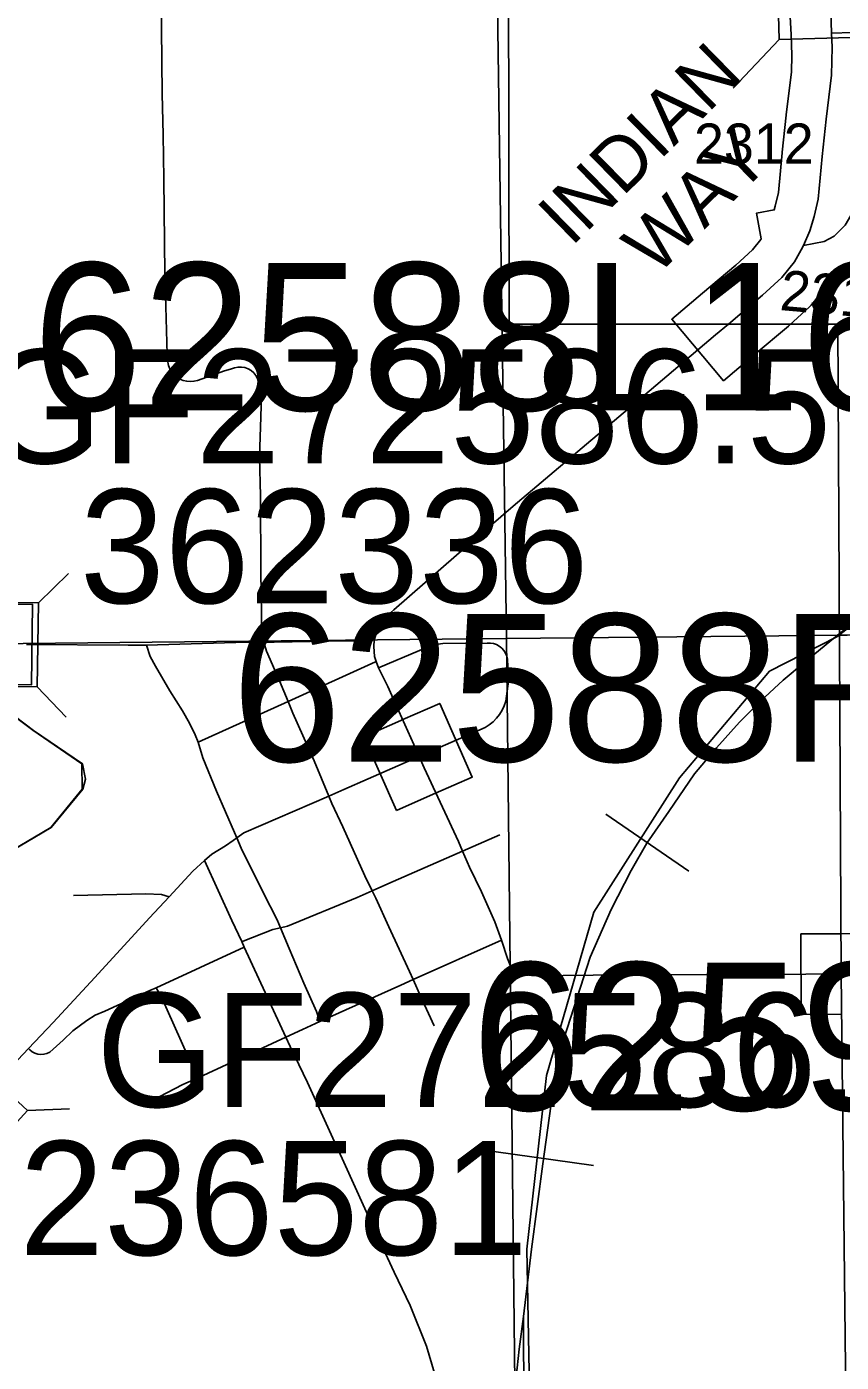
# Model space of a CAD drawing. Extents: x 23.6 to 68.7, y -63 to -29.
# Drawn here: x 42.369 to 42.976, y -50.14 to -49.145 of the extents above; entities that cross this region are included whole.
import ezdxf

# ---------------------------------------------------------------- set-up
doc = ezdxf.new("R2010")
doc.units = 0
for name, color, linetype in [('tdCoCityStreetMajor', 7, 'Continuous'), ('tdCoCityStreetMinor', 7, 'Continuous'), ('tdCoCorpBndry', 7, 'Continuous'), ('tdCoHydroRiver', 7, 'Continuous'), ('tdCoRRCL', 7, 'Continuous'), ('tdCoSecRdNmbr', 7, 'Continuous'), ('tdCoSecRdTxt', 7, 'Continuous'), ('tdCoSecRteBand', 7, 'Continuous'), ('tdCoSecRteCL', 7, 'Continuous'), ('tdCoSectLine', 7, 'Continuous'), ('tdCoSectLinePart', 7, 'Continuous'), ('tdCoStrucNonDivPri', 7, 'Continuous'), ('tdCoStrucPriMaintName', 7, 'Continuous'), ('tdCoStrucSec', 7, 'Continuous'), ('tdCoStrucSecCoName', 7, 'Continuous'), ('tdCoStrucSecFHWANum', 7, 'Continuous'), ('tdCoSurfConc', 7, 'Continuous'), ('tdCoSurfConcUnbanded', 7, 'Continuous'), ('tdCoSurfGravel', 7, 'Continuous'), ('tdCoSurfGravelUnbanded', 7, 'Continuous')]:
    doc.layers.add(name, color=color, linetype=linetype)

msp = doc.modelspace()

# ---------------------------------------------------------------- linework, layer by layer
at = {"layer": 'tdCoCityStreetMajor'}
for points in [[(42.5455, -49.60327), (42.54394, -49.59813), (42.54319, -49.55093), (42.54289, -49.49413), (42.54214, -49.4655), (42.54334, -49.43523), (42.54364, -49.4189), (42.54079, -49.40676), (42.53957, -49.40449), (42.53795, -49.40248), (42.536, -49.4008), (42.53377, -49.3995), (42.53134, -49.39864), (42.5288, -49.39823), (42.52623, -49.39829), (42.5237, -49.39881), (42.52067, -49.39972), (42.51621, -49.40106), (42.49598, -49.40825), (42.49335, -49.40888), (42.49065, -49.40909), (42.48795, -49.40886), (42.48532, -49.40821), (42.48283, -49.40716), (42.48054, -49.40572), (42.4785, -49.40394), (42.47677, -49.40186), (42.47539, -49.39953), (42.4744, -49.39701), (42.47372, -49.39299), (42.47335, -49.38892), (42.47237, -49.3532), (42.4717, -49.32883), (42.47095, -49.25794), (42.47033, -49.22503), (42.46975, -49.19455), (42.4693, -49.17057), (42.46885, -49.11991)], [(42.36843, -49.6051), (42.44419, -49.60554), (42.45807, -49.60562), (42.53282, -49.60327), (42.5455, -49.60327), (42.55316, -49.60327), (42.60682, -49.60237), (42.6187, -49.60219), (42.62878, -49.59859)], [(42.9761, -49.85062), (42.94961, -49.85077), (42.81343, -49.85114), (42.76877, -49.85169), (42.74533, -49.85188), (42.74526, -49.85187), (42.73444, -49.8504), (42.73131, -49.84763), (42.72909, -49.84394), (42.72706, -49.83896), (42.72265, -49.82532), (42.71765, -49.81165), (42.70769, -49.78932), (42.69883, -49.77105), (42.69364, -49.75906), (42.69053, -49.75186), (42.66506, -49.69687), (42.66129, -49.68843)]]:
    msp.add_lwpolyline(points, dxfattribs=at)
at = {"layer": 'tdCoCityStreetMinor'}
for p, q in [((42.56353, -49.64745), (42.62882, -49.61806)), ((42.49649, -49.67773), (42.56353, -49.64745)), ((42.65677, -49.85479), (42.72265, -49.82532))]:
    msp.add_line(p, q, dxfattribs=at)
for points in [[(42.49649, -49.67773), (42.49427, -49.67246), (42.48997, -49.66359), (42.4847, -49.65443), (42.47541, -49.63946), (42.46459, -49.62129), (42.46071, -49.61408), (42.45807, -49.60562)], [(42.56353, -49.64745), (42.55712, -49.63215), (42.54753, -49.60997), (42.5455, -49.60327), (42.5455, -49.60327)], [(42.66129, -49.68843), (42.66889, -49.68509), (42.71057, -49.66684), (42.7136, -49.66486), (42.7164, -49.66256), (42.71894, -49.65997), (42.72117, -49.65712), (42.72309, -49.65404), (42.72466, -49.65077), (42.72586, -49.64736), (42.72783, -49.63231), (42.72709, -49.61604), (42.7266, -49.61372), (42.72572, -49.61152), (42.72448, -49.6095), (42.72291, -49.60772), (42.72107, -49.60624), (42.71899, -49.60509), (42.71676, -49.60432), (42.71442, -49.60393), (42.71205, -49.60395), (42.679, -49.6042), (42.67185, -49.60519), (42.66149, -49.60963), (42.6309, -49.62233)], [(42.62624, -49.78861), (42.62082, -49.77737), (42.60433, -49.74096), (42.59624, -49.72357), (42.59391, -49.71802), (42.5829, -49.6918), (42.56716, -49.65613), (42.56353, -49.64745)], [(42.55785, -49.81616), (42.55529, -49.81017), (42.5453, -49.79048), (42.52852, -49.75692), (42.52527, -49.74925), (42.52353, -49.74513), (42.51008, -49.71448), (42.49996, -49.68952), (42.49649, -49.67773)], [(42.62624, -49.78861), (42.63806, -49.7834), (42.69364, -49.75906), (42.72141, -49.7469)], [(42.40347, -49.79218), (42.45751, -49.79093), (42.46914, -49.79128), (42.47492, -49.793)], [(42.55785, -49.81616), (42.56309, -49.81497), (42.61513, -49.79351), (42.62624, -49.78861)], [(42.65677, -49.85479), (42.65409, -49.84886), (42.63865, -49.81544), (42.62891, -49.79416), (42.62624, -49.78861)], [(42.52899, -49.82647), (42.53005, -49.82606), (42.55224, -49.81743), (42.55785, -49.81616)], [(42.5873, -49.88601), (42.58483, -49.87868), (42.5754, -49.85746), (42.56444, -49.83153), (42.55785, -49.81616)], [(42.36993, -49.9062), (42.37099, -49.9072), (42.37277, -49.90863), (42.37478, -49.9097), (42.37696, -49.91039), (42.37923, -49.91065), (42.38151, -49.91049), (42.38372, -49.90991), (42.38578, -49.90892), (42.39589, -49.90004), (42.40305, -49.89289), (42.4134, -49.88525), (42.41957, -49.8813), (42.42697, -49.87834), (42.46051, -49.86305), (42.46512, -49.86093), (42.5309, -49.83061)], [(42.49691, -49.9277), (42.4933, -49.92175), (42.46914, -49.86799), (42.46513, -49.86096)], [(42.5873, -49.88601), (42.64768, -49.85886), (42.65677, -49.85479)], [(42.67237, -49.88917), (42.66263, -49.86774), (42.65677, -49.85479)], [(42.49691, -49.9277), (42.52117, -49.91657), (42.56187, -49.89764), (42.57419, -49.89191), (42.5873, -49.88601)], [(42.46741, -49.94221), (42.48517, -49.93309), (42.49691, -49.9277)]]:
    msp.add_lwpolyline(points, dxfattribs=at)
at = {"layer": 'tdCoCorpBndry'}
for points in [[(42.72804, -49.10195), (42.72852, -49.36617), (42.89189, -49.36619), (42.97358, -49.3662), (42.97609, -49.85062), (42.98138, -50.34659)], [(42.35715, -49.75915), (42.38697, -49.74151), (42.41038, -49.71287), (42.41239, -49.70535), (42.4102, -49.69393), (42.37366, -49.66902), (42.35299, -49.65343)]]:
    msp.add_lwpolyline(points, dxfattribs=at)
at = {"layer": 'tdCoHydroRiver'}
msp.add_lwpolyline([(42.35681, -49.75914), (42.38663, -49.7415), (42.41004, -49.71286), (42.40986, -49.69392), (42.37332, -49.66901), (42.35265, -49.65342)], dxfattribs=at)
at = {"layer": 'tdCoRRCL'}
for p, q in [((42.86228, -49.77404), (42.80051, -49.73149)), ((42.79122, -49.99347), (42.71695, -49.98305))]:
    msp.add_line(p, q, dxfattribs=at)
for points in [[(42.74649, -50.31687), (42.74164, -50.05586), (42.75629, -49.92628), (42.79153, -49.80443), (42.85538, -49.70442), (42.92256, -49.6249), (42.97285, -49.5992), (43.92922, -48.85362), (44.03877, -48.74532), (44.06896, -48.71007), (44.09338, -48.67223), (44.10531, -48.65074), (44.10984, -48.63845), (44.1114, -48.63233), (44.11198, -48.62671), (44.11322, -48.05326), (44.10862, -47.52765), (44.11109, -47.4487), (44.10535, -47.15357), (44.11332, -46.467), (44.17329, -45.46369)], [(43.07334, -49.51985), (42.9744, -49.59719), (42.94935, -49.61763), (42.93283, -49.63153), (42.9158, -49.64725), (42.90007, -49.66298), (42.88303, -49.68212), (42.86651, -49.70152), (42.84738, -49.72957), (42.83112, -49.75316), (42.81933, -49.77361), (42.80439, -49.80244), (42.78892, -49.83809), (42.77922, -49.86824), (42.76926, -49.89891), (42.76375, -49.92643), (42.75956, -49.94924), (42.75353, -49.99223), (42.74514, -50.05567), (42.73911, -50.106), (42.73597, -50.13038), (42.73203, -50.16498)], [(42.7398, -50.30732), (42.73911, -50.106), (42.74514, -50.05567), (42.75353, -49.99223), (42.75956, -49.94924), (42.76375, -49.92643), (42.76926, -49.89891), (42.77922, -49.86824), (42.78892, -49.83809), (42.80439, -49.80244), (42.81933, -49.77361), (42.83112, -49.75316), (42.84738, -49.72957), (42.86651, -49.70152), (42.88303, -49.68212), (42.90007, -49.66298), (42.9158, -49.64725), (42.93283, -49.63153), (42.94935, -49.61763), (42.9744, -49.59719), (43.07334, -49.51985)]]:
    msp.add_lwpolyline(points, dxfattribs=at)
at = {"layer": 'tdCoSecRteBand'}
for points in [[(42.97715, -49.33124), (42.97319, -49.33331), (42.9688, -49.33413), (42.9686, -49.33417), (42.96255, -49.34733), (42.95886, -49.34563), (42.95503, -49.35036), (42.95366, -49.35205), (42.95206, -49.35353), (42.93767, -49.36682), (42.93717, -49.36728), (42.93664, -49.36772), (42.91121, -49.38913), (42.88827, -49.40846), (42.84962, -49.36256), (42.87257, -49.34324), (42.89747, -49.32226), (42.90977, -49.31092), (42.91613, -49.30305), (42.91637, -49.30263), (42.9128, -49.28359), (42.92605, -49.2811), (42.92683, -49.2784), (42.92915, -49.26823), (42.93192, -49.23847), (42.93194, -49.23827), (42.93196, -49.23807), (42.93491, -49.21038), (42.93494, -49.21014), (42.93497, -49.20989), (42.93885, -49.17848), (42.93919, -49.16581), (42.93877, -49.15068), (42.93772, -49.13256)], [(42.34302, -49.57472), (42.37302, -49.57516), (42.37213, -49.63515), (42.34214, -49.63471)], [(42.64428, -49.7287), (42.62011, -49.67378), (42.64757, -49.66169), (42.64921, -49.66097), (42.67667, -49.64889), (42.70084, -49.70381), (42.67338, -49.71589), (42.67174, -49.71661), (42.64428, -49.7287)], [(42.97626, -49.88062), (42.94626, -49.88079), (42.94593, -49.82079), (42.97593, -49.82062), (43.05111, -49.82022)]]:
    msp.add_lwpolyline(points, dxfattribs=at)
at = {"layer": 'tdCoSecRteCL'}
for points in [[(42.96875, -49.14939), (42.96807, -49.12462), (42.96659, -49.10764), (42.96521, -49.10149)], [(42.94781, -49.30754), (42.96327, -49.30464), (42.97068, -49.30078), (42.97906, -49.2924), (42.98679, -49.2792), (43.00611, -49.24184), (43.02641, -49.20125), (43.03091, -49.18901), (43.03317, -49.1758), (43.03414, -49.15873), (43.03339, -49.15616), (43.0322, -49.15376), (43.03061, -49.1516), (43.02866, -49.14976), (43.02642, -49.14829), (43.02396, -49.14724), (43.02135, -49.14663), (43.01867, -49.14649), (42.98453, -49.14875), (42.96875, -49.14939)], [(42.94781, -49.30754), (42.95275, -49.29679), (42.95589, -49.2859), (42.95884, -49.27299), (42.96179, -49.24125), (42.96475, -49.21357), (42.96881, -49.18072), (42.96936, -49.15987), (42.96875, -49.14939)], [(42.89189, -49.36619), (42.91732, -49.34477), (42.93171, -49.33149), (42.94112, -49.31986), (42.94611, -49.31082), (42.94781, -49.30754)], [(42.50119, -49.76615), (42.50663, -49.76129), (42.51698, -49.75512), (42.5225, -49.75121), (42.52527, -49.74925), (42.53055, -49.74551), (42.59391, -49.71802), (42.60502, -49.7132), (42.65966, -49.68915), (42.66129, -49.68843), (42.65731, -49.67952), (42.64615, -49.65466), (42.63793, -49.63634), (42.6309, -49.62233), (42.62932, -49.61783), (42.62797, -49.61401), (42.62741, -49.60644), (42.62778, -49.60183), (42.62878, -49.59859), (42.63074, -49.59316), (42.63369, -49.58781), (42.63719, -49.58393), (42.64236, -49.57913), (42.68905, -49.53853), (42.73149, -49.50181), (42.82468, -49.4232), (42.88226, -49.3743), (42.89189, -49.36619)], [(42.31278, -49.96791), (42.31708, -49.96323), (42.31711, -49.9632), (42.32611, -49.9534), (42.35422, -49.92282), (42.36993, -49.9062), (42.38825, -49.88681), (42.41933, -49.85327), (42.46026, -49.80888), (42.47492, -49.793), (42.49257, -49.77387), (42.50119, -49.76615)], [(42.67484, -50.15493), (42.6667, -50.12805), (42.65462, -50.09772), (42.64278, -50.07281), (42.62798, -50.04125), (42.60505, -49.99094), (42.59563, -49.97031), (42.57792, -49.93151), (42.5651, -49.90463), (42.56187, -49.89764), (42.55745, -49.8881), (42.5309, -49.83061), (42.52899, -49.82647), (42.52169, -49.81067), (42.50119, -49.76615)]]:
    msp.add_lwpolyline(points, dxfattribs=at)
at = {"layer": 'tdCoSectLine'}
for points in [[(42.71229, -48.6053), (42.72644, -49.60062)], [(42.72644, -49.60062), (43.71668, -49.59097)], [(41.71733, -49.61092), (42.72644, -49.60062)], [(42.72644, -49.60062), (42.73762, -50.599)]]:
    msp.add_lwpolyline(points, dxfattribs=at)
at = {"layer": 'tdCoSectLinePart'}
msp.add_lwpolyline([(42.97444, -49.5982), (43.47291, -49.59334)], dxfattribs=at)
at = {"layer": 'tdCoStrucNonDivPri'}
msp.add_line((42.92972, -49.15404), (42.89535, -49.19035), dxfattribs=at)
msp.add_lwpolyline([(42.92697, -49.05408), (43.14858, -49.04798), (43.15133, -49.14794), (42.92972, -49.15404)], close=True, dxfattribs=at)
at = {"layer": 'tdCoStrucSec'}
for p, q in [((42.37739, -49.57399), (42.39988, -49.55223)), ((42.37636, -49.63659), (42.39813, -49.65908)), ((42.36925, -49.95234), (42.40052, -49.95102))]:
    msp.add_line(p, q, dxfattribs=at)
for points in [[(42.3148, -49.57297), (42.37739, -49.57399), (42.37636, -49.63659), (42.31377, -49.63556)], [(42.2808, -49.95606), (42.32317, -49.90997), (42.36925, -49.95234), (42.32689, -49.99842)]]:
    msp.add_lwpolyline(points, close=True, dxfattribs=at)
at = {"layer": 'tdCoSurfConc'}
msp.add_line((42.65966, -49.68915), (42.66129, -49.68843), dxfattribs=at)
msp.add_lwpolyline([(42.89189, -49.36619), (42.91732, -49.34477), (42.93171, -49.33149), (42.94112, -49.31986), (42.94611, -49.31082), (42.94781, -49.30754), (42.95275, -49.29679), (42.95589, -49.2859), (42.95884, -49.27299), (42.96179, -49.24125), (42.96475, -49.21357), (42.96881, -49.18072), (42.96936, -49.15987), (42.96875, -49.14939), (42.96807, -49.12462), (42.96659, -49.10764), (42.96521, -49.10149)], dxfattribs=at)
at = {"layer": 'tdCoSurfConcUnbanded'}
for points in [[(42.66129, -49.68843), (42.65731, -49.67952), (42.64615, -49.65466), (42.63793, -49.63634), (42.6309, -49.62233), (42.62932, -49.61783), (42.62797, -49.61401), (42.62741, -49.60644), (42.62778, -49.60183), (42.62878, -49.59859), (42.63074, -49.59316), (42.63369, -49.58781), (42.63719, -49.58393), (42.64236, -49.57913), (42.68905, -49.53853), (42.73149, -49.50181), (42.82468, -49.4232), (42.88226, -49.3743), (42.89189, -49.36619)], [(42.50119, -49.76615), (42.50663, -49.76129), (42.51698, -49.75512), (42.5225, -49.75121), (42.52527, -49.74925), (42.53055, -49.74551), (42.59391, -49.71802), (42.60502, -49.7132), (42.65966, -49.68915)], [(42.31278, -49.96791), (42.31708, -49.96323), (42.31711, -49.9632), (42.32611, -49.9534), (42.35422, -49.92282), (42.36993, -49.9062), (42.38825, -49.88681), (42.41933, -49.85327), (42.46026, -49.80888), (42.47492, -49.793), (42.49257, -49.77387), (42.50119, -49.76615)], [(42.59563, -49.97031), (42.57792, -49.93151), (42.5651, -49.90463), (42.56187, -49.89764), (42.55745, -49.8881), (42.5309, -49.83061), (42.52899, -49.82647), (42.52169, -49.81067), (42.50119, -49.76615)]]:
    msp.add_lwpolyline(points, dxfattribs=at)
at = {"layer": 'tdCoSurfGravel'}
msp.add_lwpolyline([(42.94781, -49.30754), (42.96327, -49.30464), (42.97068, -49.30078), (42.97906, -49.2924), (42.98679, -49.2792), (43.00611, -49.24184), (43.02641, -49.20125), (43.03091, -49.18901), (43.03317, -49.1758), (43.03414, -49.15873), (43.03339, -49.15616), (43.0322, -49.15376), (43.03061, -49.1516), (43.02866, -49.14976), (43.02642, -49.14829), (43.02396, -49.14724), (43.02135, -49.14663), (43.01867, -49.14649), (42.98453, -49.14875), (42.96875, -49.14939)], dxfattribs=at)
at = {"layer": 'tdCoSurfGravelUnbanded'}
msp.add_lwpolyline([(42.69572, -50.35033), (42.69481, -50.33274), (42.69037, -50.24223), (42.68766, -50.21708), (42.6847, -50.19883), (42.67903, -50.17121), (42.67484, -50.15493), (42.6667, -50.12805), (42.65462, -50.09772), (42.64278, -50.07281), (42.62798, -50.04125), (42.60505, -49.99094), (42.59563, -49.97031)], dxfattribs=at)

# ---------------------------------------------------------------- texts
at = {"layer": 'tdCoSecRdNmbr'}
for s, rotation, p in [('2312', 0.03344, (42.86625, -49.24673)), ('2314', 355.03357, (42.92961, -49.35569))]:
    msp.add_text(s, height=0.03, rotation=rotation, dxfattribs=at).set_placement(p)
at = {"layer": 'tdCoSecRdTxt'}
for s, p in [('INDIAN', (42.77471, -49.30914)), ('WAY', (42.83794, -49.33119))]:
    msp.add_text(s, height=0.04, rotation=44.41459, dxfattribs=at).set_placement(p)
at = {"layer": 'tdCoStrucPriMaintName'}
for s, p in [('62588L163', (42.37316, -49.43057)), ('62588L163', (42.37316, -49.43057)), ('62588L163', (42.37316, -49.43057)), ('62588R163', (42.52147, -49.69226)), ('62588R163', (42.52147, -49.69226)), ('62588R163', (42.52147, -49.69226)), ('62594O163', (42.70042, -49.95217)), ('62594O163', (42.70042, -49.95217)), ('62594O163', (42.70042, -49.95217))]:
    msp.add_text(s, height=0.11, dxfattribs=at).set_placement(p)
at = {"layer": 'tdCoStrucSecCoName'}
for s, p in [('GF272586.5', (42.33678, -49.47004)), ('GF272586.0', (42.4205, -49.94974))]:
    msp.add_text(s, height=0.085, dxfattribs=at).set_placement(p)
at = {"layer": 'tdCoStrucSecFHWANum'}
for s, p in [('362336', (42.40829, -49.57426)), ('236581', (42.36312, -50.06016))]:
    msp.add_text(s, height=0.085, dxfattribs=at).set_placement(p)

doc.saveas('drawing.dxf')
